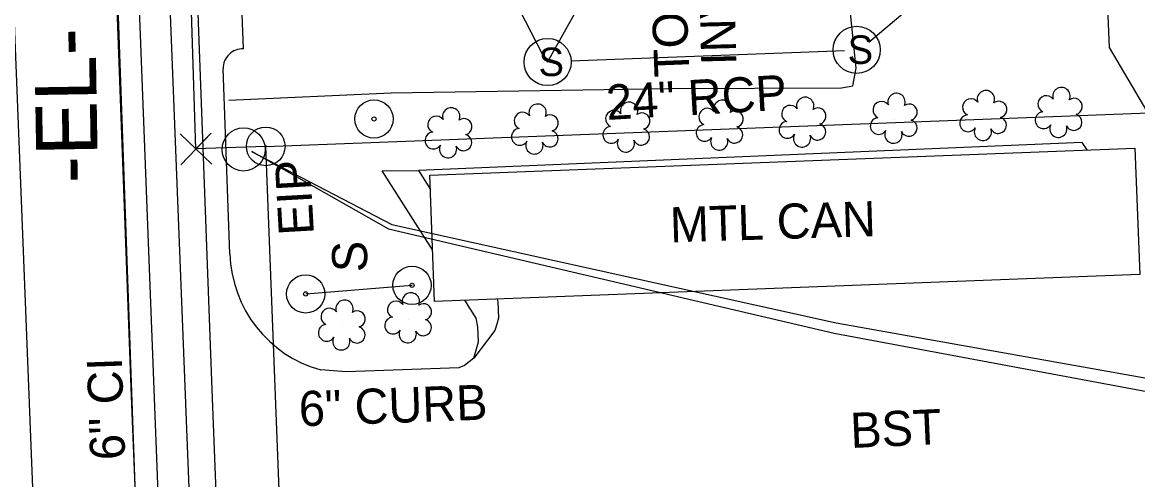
# Model space of a CAD drawing. Extents: x 1627482 to 1629573, y 760826 to 766301.
# Drawn here: x 1628380.2 to 1628507.4, y 763999.8 to 764051.9 of the extents above; entities that cross this region are included whole.
import ezdxf

# ---------------------------------------------------------------- set-up
doc = ezdxf.new("R2010")
doc.units = 0
for name, color, linetype in [('Default', 7, 'Continuous'), ('Exist Building Metal Canopy', 7, 'Continuous'), ('Exist Building Metal Canopy Text', 7, 'Continuous'), ('Exist Horizontal Alignment', 7, 'Continuous'), ('Exist Horizontal Alignment Direction Label', 7, 'Continuous'), ('Exist Other Culture Area Outline', 7, 'Continuous'), ('Exist Other Culture Located Object CELL', 7, 'Continuous'), ('Exist Other Culture Sign CELL', 7, 'Continuous'), ('Exist Other Culture Sign Post CELL', 7, 'Continuous'), ('Exist Other Culture Sign Post Text', 7, 'Continuous'), ('Exist Property Corner CELL', 7, 'Continuous'), ('Exist Property Iron Pin CELL', 7, 'Continuous'), ('Exist Property Iron Pin Text', 7, 'Continuous'), ('Exist Property Line', 7, 'Continuous'), ('Exist Right of Way Line', 7, 'Continuous'), ('Exist Roads Change in Surface', 7, 'Continuous'), ('Exist Roads Curbs', 7, 'Continuous'), ('Exist Roads Curbs Text', 7, 'Continuous'), ('Exist Roads EOP', 7, 'Continuous'), ('Exist Roads EOP Other', 7, 'Continuous'), ('Exist Roads EOT', 7, 'Continuous'), ('Exist Structure Minor Pipes RCP 24 Inch', 7, 'Continuous'), ('Exist Structure Minor Pipes RCP 24 Inch Invert', 7, 'Continuous'), ('Exist Structure Minor Pipes RCP 24 Inch Text', 7, 'Continuous'), ('Exist Structure Minor Storm Sewer Manhole CELL', 7, 'Continuous'), ('Exist Structure Minor Storm Sewer Manhole Leader', 7, 'Continuous'), ('Exist Structure Minor Storm Sewer Manhole Top Elevation', 7, 'Continuous'), ('Exist Utilities Gas UG Line SUE LOS B', 7, 'Continuous'), ('Exist Utilities Other Pole CELL', 7, 'Continuous'), ('Exist Utilities Power UG Cable SUE LOS B', 7, 'Continuous'), ('Exist Utilities Sanitary Sewer UG Line', 7, 'Continuous'), ('Exist Utilities Telephone UG Cable SUE LOS B', 7, 'Continuous'), ('Exist Utilities Water UG Line SUE LOS B', 7, 'Continuous'), ('Exist Utilities Water UG Line SUE LOS B Text', 7, 'Continuous'), ('Exist Vegetation Shrub CELL', 7, 'Continuous'), ('Exist Vegetation Woods Line', 7, 'Continuous')]:
    doc.layers.add(name, color=color, linetype=linetype)

# ---------------------------------------------------------------- blocks, each defined once
blk = doc.blocks.new('EXIST PROPERTY IRON PIN_368')
at = {"layer": 'Exist Property Iron Pin CELL'}
for radius in [3.36, 0.108]:
    blk.add_circle((0, 0), radius, dxfattribs=at)
blk = doc.blocks.new('POINT_DISPLAY')
at = {"layer": 'Default'}
blk.add_line((0, 0), (0, 0), dxfattribs=at)
blk = doc.blocks.new('EXIST PROPERTY CORNER')
at = {"layer": 'Exist Property Corner CELL'}
blk.add_lwpolyline([(-3.81, 0), (3.81, 0), (0, 0), (0, 3.81), (0, -3.81)], dxfattribs=at)
blk.add_blockref('POINT_DISPLAY', (0, 0), dxfattribs=at)

msp = doc.modelspace()

# ---------------------------------------------------------------- linework, layer by layer
at = {"layer": 'Exist Building Metal Canopy'}
msp.add_lwpolyline([(1628507.65, 764023.2), (1628427.24, 764020.13), (1628426.69, 764034.52), (1628507.09, 764037.6)], close=True, dxfattribs=at)
at = {"layer": 'Exist Horizontal Alignment'}
msp.add_line((1628461.18, 761975.88), (1628351.56, 764755.6), dxfattribs=at)
at = {"layer": 'Exist Other Culture Area Outline'}
for points in [[(1628427.01, 764026), (1628421.25, 764035.02), (1628425.41, 764035.04)], [(1628431.7, 764013.64), (1628432.23, 764015.53), (1628432.16, 764017.21), (1628431.98, 764018.21), (1628430.67, 764020.26)]]:
    msp.add_lwpolyline(points, dxfattribs=at)
at = {"layer": 'Exist Other Culture Located Object CELL'}
for radius in [2.18, 0.24]:
    msp.add_circle((1628420.32, 764040.92), radius, dxfattribs=at)
at = {"layer": 'Exist Other Culture Sign CELL'}
msp.add_line((1628412.53, 764020.98), (1628424.66, 764021.96), dxfattribs=at)
at = {"layer": 'Exist Other Culture Sign Post CELL'}
for centre, radius in [((1628424.66, 764021.96), 2.18), ((1628412.53, 764020.98), 2.18), ((1628424.66, 764021.96), 0.24), ((1628412.53, 764020.98), 0.24)]:
    msp.add_circle(centre, radius, dxfattribs=at)
at = {"layer": 'Exist Property Line'}
msp.add_lwpolyline([(1628407.97, 764037.8), (1628550.59, 764043.22), (1628544.9, 764193.12), (1628594.86, 764195.13), (1628600.56, 764045.12), (1628623.56, 764046), (1628629.23, 763896.22)], dxfattribs=at)
at = {"layer": 'Exist Right of Way Line'}
for points in [[(1628407.97, 764037.8), (1628400.02, 764037.5), (1628396.12, 764160.15)], [(1628629.23, 763896.22), (1628413.81, 763887.95), (1628407.97, 764037.8)]]:
    msp.add_lwpolyline(points, dxfattribs=at)
at = {"layer": 'Exist Roads Change in Surface'}
msp.add_line((1628405.44, 764048.95), (1628404.01, 764085.4), dxfattribs=at)
at = {"layer": 'Exist Roads Curbs'}
for p, q in [((1628403.89, 764025.54), (1628403.12, 764046.63)), ((1628414.27, 764012.32), (1628414.25, 764012.32))]:
    msp.add_line(p, q, dxfattribs=at)
for points in [[(1628405.44, 764048.93), (1628405.44, 764048.95)], [(1628501.67, 764037.39), (1628501.09, 764038.24), (1628425.41, 764035.04), (1628426.75, 764032.88)], [(1628434.35, 764020.4), (1628434.43, 764020.09), (1628434.51, 764018.23), (1628434.32, 764017.53), (1628434.12, 764016.81), (1628433.27, 764015.69), (1628431.7, 764013.64), (1628430.64, 764012.82), (1628430, 764012.55), (1628417.13, 764012.08), (1628414.27, 764012.32)]]:
    msp.add_lwpolyline(points, dxfattribs=at)
for centre, major_axis, ratio, start_param, end_param in [((1628405.38, 764046.67), (1.06, -2), 0.998703, 2.625813, 4.237939), ((1628418.01, 764025.94), (5.13, -13.18), 0.999011, 4.370034, 5.641832)]:
    msp.add_ellipse(centre, major_axis=major_axis, ratio=ratio, start_param=start_param, end_param=end_param, dxfattribs=at)
at = {"layer": 'Exist Roads EOP'}
msp.add_lwpolyline([(1628408.84, 763891.81), (1628406.21, 763899.46), (1628405.73, 763910.27), (1628403.83, 763959.47), (1628401.88, 764010.06), (1628400.01, 764060.11), (1628398.02, 764110.14), (1628396.15, 764159.43), (1628394.21, 764209.26), (1628392.32, 764258.48), (1628390.36, 764308.46), (1628388.47, 764357.87), (1628386.62, 764407.25), (1628384.64, 764457.21), (1628382.85, 764505.87)], dxfattribs=at)
at = {"layer": 'Exist Roads EOP Other'}
msp.add_lwpolyline([(1628403.76, 764043.08), (1628422.27, 764043.89), (1628453.85, 764044.41), (1628473.62, 764044.47), (1628474.94, 764044.7), (1628475.3, 764046.72), (1628474.56, 764054.08)], dxfattribs=at)
at = {"layer": 'Exist Roads EOT'}
msp.add_lwpolyline([(1628372.75, 764529.41), (1628373.69, 764505.24), (1628375.41, 764455.77), (1628377.18, 764406.72), (1628379.24, 764357.37), (1628381.34, 764307.42), (1628382.92, 764258.08), (1628384.96, 764208.76), (1628386.88, 764159.37), (1628389.04, 764109.02), (1628390.75, 764059.72), (1628392.64, 764009.33), (1628394.69, 763958.92), (1628396.48, 763909.8), (1628398.7, 763859.53)], dxfattribs=at)
at = {"layer": 'Exist Structure Minor Pipes RCP 24 Inch'}
for p, q in [((1628404.86, 764115.83), (1628439.58, 764048.21)), ((1628526.46, 764091.77), (1628476.75, 764049.64)), ((1628473.98, 764048.69), (1628442.76, 764047.5))]:
    msp.add_line(p, q, dxfattribs=at)
at = {"layer": 'Exist Structure Minor Storm Sewer Manhole CELL'}
for centre in [(1628475.37, 764048.8), (1628440.12, 764047.41)]:
    msp.add_circle(centre, 2.69, dxfattribs=at)
at = {"layer": 'Exist Structure Minor Storm Sewer Manhole Leader'}
msp.add_lwpolyline([(1628440.12, 764047.41), (1628445.39, 764056.85), (1628451.64, 764057.11)], dxfattribs=at)
at = {"layer": 'Exist Utilities Gas UG Line SUE LOS B'}
msp.add_lwpolyline([(1628413.99, 763549.83), (1628410.61, 763659.76), (1628406.72, 763757.73), (1628401.3, 763877.18), (1628398.45, 763915.27), (1628395.93, 763992.39), (1628393.09, 764066.3), (1628389.92, 764168.16), (1628388.3, 764264.41), (1628388.86, 764316.24), (1628388.66, 764366.29), (1628385.61, 764456.2), (1628379.32, 764518.2), (1628376.01, 764570.05), (1628373.69, 764583.54), (1628373.66, 764583.52), (1628369.04, 764671.92), (1628368.81, 764733.47), (1628365.47, 764801.3), (1628365.41, 764842.67), (1628323.45, 764841.73)], dxfattribs=at)
at = {"layer": 'Exist Utilities Other Pole CELL'}
msp.add_circle((1628405.45, 764037.45), 2.46, dxfattribs=at)
at = {"layer": 'Exist Utilities Power UG Cable SUE LOS B'}
msp.add_lwpolyline([(1628406.34, 764037.22), (1628422.36, 764028.9), (1628473.03, 764017.69), (1628521.06, 764009.15), (1628532.17, 764008.08), (1628538.59, 764003.38), (1628540.14, 763985.89)], dxfattribs=at)
at = {"layer": 'Exist Utilities Sanitary Sewer UG Line'}
msp.add_line((1628404.33, 763869.48), (1628385.46, 764348.07), dxfattribs=at)
at = {"layer": 'Exist Utilities Telephone UG Cable SUE LOS B'}
msp.add_lwpolyline([(1628406.34, 764037.27), (1628421.99, 764028.4), (1628472.82, 764016.5), (1628520.29, 764007.64), (1628523.64, 763988.44)], dxfattribs=at)
at = {"layer": 'Exist Utilities Water UG Line SUE LOS B'}
msp.add_lwpolyline([(1628407.24, 763655.16), (1628402.4, 763754.94), (1628399.06, 763856.51), (1628396.12, 763915.33), (1628393.3, 763992.46), (1628390.7, 764066.34), (1628386.72, 764168.39), (1628382.56, 764256.29), (1628378.23, 764373.67), (1628375.54, 764455.63), (1628372.03, 764542.25), (1628370.17, 764583.36), (1628366.9, 764671.42), (1628365.27, 764739.23), (1628362.16, 764808.05), (1628361.5, 764823.25), (1628356.13, 764896.21), (1628352.11, 764986.77), (1628341.94, 765081.92), (1628331.48, 765195.63), (1628321.82, 765290.23), (1628312.98, 765379.55), (1628303.79, 765478.36)], dxfattribs=at)
at = {"layer": 'Exist Vegetation Shrub CELL'}
for p, q in [((1628479.69, 764040.83), (1628479.69, 764040.83)), ((1628489.88, 764041.14), (1628489.88, 764041.14)), ((1628498.5, 764041.49), (1628498.5, 764041.49)), ((1628438.75, 764039.6), (1628438.75, 764039.6)), ((1628449.18, 764039.81), (1628449.18, 764039.81)), ((1628459.82, 764040.04), (1628459.82, 764040.04)), ((1628469.27, 764040.38), (1628469.27, 764040.38)), ((1628428.9, 764039.17), (1628428.9, 764039.17)), ((1628424.3, 764018.08), (1628424.3, 764018.08)), ((1628416.73, 764017.25), (1628416.73, 764017.25))]:
    msp.add_line(p, q, dxfattribs=at)
for centre, radius, start, end in [((1628498.72, 764043.53), 0.99, 334.8391, 200.4717), ((1628469.5, 764042.42), 0.99, 334.8391, 200.4717), ((1628479.91, 764042.87), 0.99, 334.8391, 200.4717), ((1628488.4, 764042.26), 0.968, 35.8908, 245.4216), ((1628490.11, 764043.18), 0.99, 334.8391, 200.4717), ((1628497.01, 764042.61), 0.968, 35.8908, 245.4216), ((1628500.17, 764042.35), 0.929, 284.4567, 126.0861), ((1628429.13, 764041.21), 0.99, 334.8391, 200.4717), ((1628438.98, 764041.64), 0.99, 334.8391, 200.4717), ((1628447.7, 764040.94), 0.968, 35.8908, 245.4216), ((1628449.41, 764041.85), 0.99, 334.8391, 200.4717), ((1628458.33, 764041.17), 0.968, 35.8908, 245.4216), ((1628460.05, 764042.08), 0.99, 334.8391, 200.4717), ((1628467.79, 764041.51), 0.968, 35.8908, 245.4216), ((1628470.94, 764041.25), 0.929, 284.4567, 126.0861), ((1628478.2, 764041.95), 0.968, 35.8908, 245.4216), ((1628481.36, 764041.7), 0.929, 284.4567, 126.0861), ((1628491.56, 764042.01), 0.929, 284.4567, 126.0861), ((1628427.42, 764040.29), 0.968, 35.8908, 245.4216), ((1628430.57, 764040.04), 0.929, 284.4567, 126.0861), ((1628437.27, 764040.72), 0.968, 35.8908, 245.4216), ((1628440.42, 764040.46), 0.929, 284.4567, 126.0861), ((1628450.85, 764040.68), 0.929, 284.4567, 126.0861), ((1628461.49, 764040.91), 0.929, 284.4567, 126.0861), ((1628467.47, 764039.68), 0.955, 95.1099, 327.9534), ((1628477.88, 764040.12), 0.955, 95.1099, 327.9534), ((1628481.32, 764039.9), 0.937, 204.9913, 73.4601), ((1628488.08, 764040.43), 0.955, 95.1099, 327.9534), ((1628491.52, 764040.21), 0.937, 204.9913, 73.4601), ((1628496.69, 764040.78), 0.955, 95.1099, 327.9534), ((1628500.13, 764040.56), 0.937, 204.9913, 73.4601), ((1628427.1, 764038.46), 0.955, 95.1099, 327.9534), ((1628436.95, 764038.89), 0.955, 95.1099, 327.9534), ((1628440.39, 764038.67), 0.937, 204.9913, 73.4601), ((1628447.38, 764039.11), 0.955, 95.1099, 327.9534), ((1628450.82, 764038.88), 0.937, 204.9913, 73.4601), ((1628458.02, 764039.33), 0.955, 95.1099, 327.9534), ((1628461.45, 764039.11), 0.937, 204.9913, 73.4601), ((1628470.91, 764039.45), 0.937, 204.9913, 73.4601), ((1628479.56, 764039.14), 0.984, 151.2797, 21.387), ((1628489.76, 764039.45), 0.984, 151.2797, 21.387), ((1628498.37, 764039.8), 0.984, 151.2797, 21.387), ((1628430.54, 764038.24), 0.937, 204.9913, 73.4601), ((1628438.62, 764037.91), 0.984, 151.2797, 21.387), ((1628449.05, 764038.13), 0.984, 151.2797, 21.387), ((1628459.69, 764038.35), 0.984, 151.2797, 21.387), ((1628469.14, 764038.7), 0.984, 151.2797, 21.387), ((1628428.77, 764037.48), 0.984, 151.2797, 21.387), ((1628416.96, 764019.29), 0.99, 334.8391, 200.4717), ((1628424.53, 764020.12), 0.99, 334.8391, 200.4717), ((1628415.25, 764018.38), 0.968, 35.8908, 245.4216), ((1628418.4, 764018.12), 0.929, 284.4567, 126.0861), ((1628422.82, 764019.2), 0.968, 35.8908, 245.4216), ((1628425.97, 764018.94), 0.929, 284.4567, 126.0861), ((1628422.5, 764017.37), 0.955, 95.1099, 327.9534), ((1628425.94, 764017.15), 0.937, 204.9913, 73.4601), ((1628414.93, 764016.55), 0.955, 95.1099, 327.9534), ((1628418.37, 764016.32), 0.937, 204.9913, 73.4601), ((1628424.17, 764016.39), 0.984, 151.2797, 21.387), ((1628416.6, 764015.57), 0.984, 151.2797, 21.387)]:
    msp.add_arc(centre, radius, start, end, dxfattribs=at)
at = {"layer": 'Exist Vegetation Woods Line'}
msp.add_lwpolyline([(1628530.35, 764032.01), (1628524.75, 764031.82), (1628520.61, 764033.07), (1628512.95, 764037.72), (1628508.48, 764041.86), (1628504.21, 764049.07), (1628503.7, 764060.85), (1628503.3, 764070.02), (1628503.35, 764077.02), (1628510.22, 764082.08), (1628515.9, 764085.17), (1628521.33, 764085.69)], dxfattribs=at)

# ---------------------------------------------------------------- block references
at = {"layer": 'Exist Property Corner CELL', "xscale": 0.6561666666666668, "yscale": 0.6561666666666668, "rotation": 45.72460018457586}
msp.add_blockref('EXIST PROPERTY CORNER', (1628400.02, 764037.5), dxfattribs=at)
at = {"layer": 'Exist Property Iron Pin CELL', "xscale": 0.6561666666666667, "yscale": 0.6561666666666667}
msp.add_blockref('EXIST PROPERTY IRON PIN_368', (1628407.97, 764037.8), dxfattribs=at)

# ---------------------------------------------------------------- texts
at = {"layer": 'Exist Building Metal Canopy Text'}
msp.add_text('MTL CAN', height=4, rotation=1.7713, dxfattribs=at).set_placement((1628454.13, 764026.85))
at = {"layer": 'Exist Horizontal Alignment Direction Label'}
msp.add_text('-EL-', height=7, rotation=90.9545, dxfattribs=at).set_placement((1628388.85, 764033.64))
at = {"layer": 'Exist Other Culture Sign Post Text'}
msp.add_text('S', height=4, rotation=90, dxfattribs=at).set_placement((1628419.54, 764023.46))
at = {"layer": 'Exist Property Iron Pin Text'}
msp.add_text('EIP', height=4, rotation=93.2568, dxfattribs=at).set_placement((1628413.48, 764027.78))
at = {"layer": 'Exist Roads Curbs Text'}
for s, rotation, p in [('6" CURB', 2.0881, (1628411.82, 764005.88)), ('BST', 2.5901, (1628474.73, 764003.41))]:
    msp.add_text(s, height=4, rotation=rotation, dxfattribs=at).set_placement(p)
at = {"layer": 'Exist Structure Minor Pipes RCP 24 Inch Invert'}
msp.add_text("INV=788.42'", height=4, rotation=91.5197, dxfattribs=at).set_placement((1628461.65, 764047.09))
at = {"layer": 'Exist Structure Minor Pipes RCP 24 Inch Text'}
msp.add_text('24" RCP', height=4, rotation=3.285, dxfattribs=at).set_placement((1628446.91, 764040.81))
at = {"layer": 'Exist Structure Minor Storm Sewer Manhole CELL'}
for p in [(1628474.34, 764047.2), (1628439.09, 764045.81)]:
    msp.add_text('S', height=3.25, dxfattribs=at).set_placement(p)
at = {"layer": 'Exist Structure Minor Storm Sewer Manhole Top Elevation'}
msp.add_text("TOP=794.87'", height=4, rotation=92.2896, dxfattribs=at).set_placement((1628456.32, 764045.78))
at = {"layer": 'Exist Utilities Water UG Line SUE LOS B Text'}
msp.add_text('6" CI', height=4, rotation=92.0106, dxfattribs=at).set_placement((1628391.96, 764002.1))

doc.saveas('drawing.dxf')
